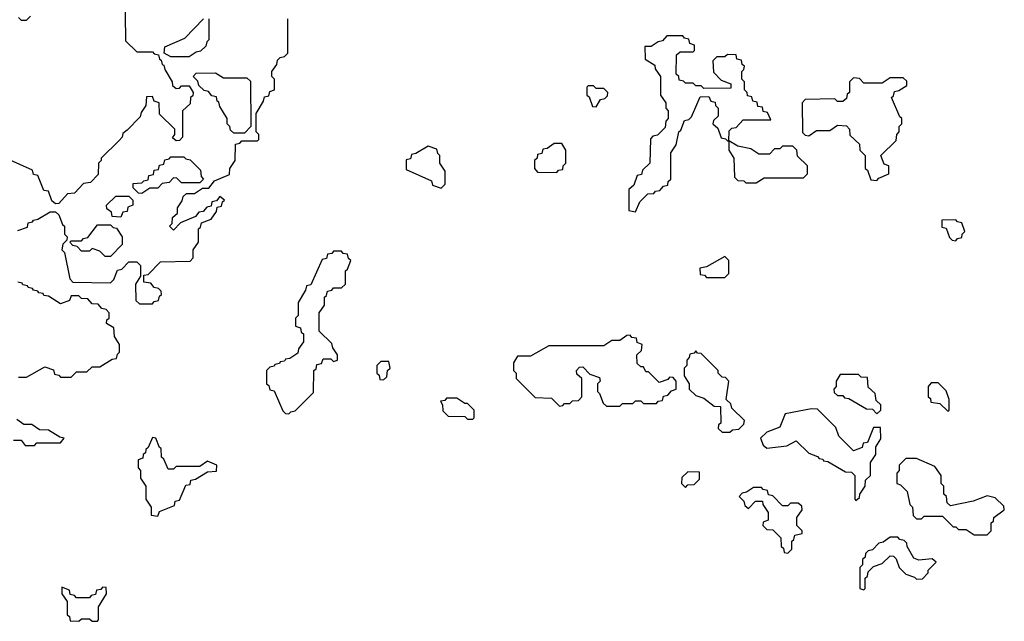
# Model space of a CAD drawing. Extents: x 2889633 to 3052318, y 540750 to 918690.
# Tile 276 of 656: x 2961679 to 2965430, y 729330 to 731622. Entities that reach past the tile are written whole.
import ezdxf

# ---------------------------------------------------------------- set-up
doc = ezdxf.new("R2010")
doc.units = 0

msp = doc.modelspace()

# ---------------------------------------------------------------- linework, layer by layer
at = {"layer": '0CON02XD'}
for points in [[(2962080, 731745), (2962081.7, 731541.7), (2962125, 731500), (2962185, 731500), (2962191.7, 731491.7), (2962208.3, 731488.3), (2962211.7, 731471.7), (2962218.3, 731468.3), (2962221.7, 731451.7), (2962228.3, 731448.3), (2962231.7, 731431.7), (2962260, 731385), (2962261.7, 731371.7), (2962275, 731360), (2962288.3, 731361.7), (2962295, 731370), (2962325, 731370), (2962340, 731345), (2962338.3, 731331.7), (2962330, 731325), (2962328.3, 731301.7), (2962300, 731275), (2962300, 731175), (2962288.3, 731161.7), (2962275, 731160), (2962261.7, 731171.7), (2962270, 731185), (2962270, 731205), (2962211.7, 731261.7), (2962210, 731305), (2962191.7, 731311.7), (2962185, 731330), (2962161.7, 731328.3), (2962160, 731295), (2962141.7, 731268.3), (2962138.3, 731251.7), (2962088.3, 731201.7), (2962071.7, 731188.3), (2962070, 731175), (2962058.3, 731161.7), (2961990, 731095), (2961990, 731085), (2961980, 731075), (2961978.3, 731031.7), (2961948.3, 731001.7), (2961921.7, 730998.3), (2961888.3, 730961.7), (2961861.7, 730958.3), (2961828.3, 730921.7), (2961815, 730920), (2961801.7, 730931.7), (2961788.3, 730968.3), (2961771.7, 730971.7), (2961748.3, 731028.3), (2961731.7, 731031.7), (2961728.3, 731048.3), (2961631.7, 731091.7)], [(2961671.7, 730818.3), (2961708.3, 730831.7), (2961711.7, 730848.3), (2961728.3, 730851.7), (2961731.7, 730858.3), (2961748.3, 730861.7), (2961795, 730890), (2961815, 730890), (2961828.3, 730878.3), (2961841.7, 730841.7), (2961850, 730835), (2961850, 730805), (2961860, 730795), (2961858.3, 730781.7), (2961843, 730767), (2961840, 730745), (2961850, 730735), (2961870, 730635), (2961881.7, 730621.7), (2962025, 730620), (2962038.3, 730631.7), (2962051.7, 730668.3), (2962068.3, 730671.7), (2962095, 730700), (2962125, 730700), (2962140, 730685), (2962140, 730645), (2962120, 730615), (2962121.7, 730551.7), (2962135, 730540), (2962185, 730540), (2962191.7, 730548.3), (2962208.3, 730551.7), (2962211.7, 730568.3), (2962220, 730575), (2962218.3, 730588.3), (2962208.3, 730598.3), (2962191.7, 730601.7), (2962178.3, 730618.3), (2962151.7, 730621.7), (2962151.7, 730648.3), (2962168.3, 730651.7), (2962215, 730700), (2962328.3, 730701.7), (2962340, 730715), (2962340, 730745), (2962360, 730775), (2962360, 730825), (2962368.3, 730831.7), (2962371.7, 730848.3), (2962408.3, 730861.7), (2962428.3, 730891.7), (2962431.7, 730908.3), (2962448.3, 730911.7), (2962451.7, 730928.3), (2962460, 730935), (2962441.7, 730948.3), (2962428.3, 730931.7), (2962411.7, 730928.3), (2962408.3, 730911.7), (2962391.7, 730908.3), (2962378.3, 730891.7), (2962361.7, 730888.3), (2962348.3, 730871.7), (2962291.7, 730848.3), (2962265, 730820), (2962250, 730835), (2962260, 730845), (2962261.7, 730868.3), (2962280, 730885), (2962280, 730905), (2962298.3, 730931.7), (2962301.7, 730948.3), (2962315, 730960), (2962345, 730960), (2962375, 730980), (2962400, 730980), (2962421.7, 731008.3), (2962478.3, 731031.7), (2962480, 731055), (2962500, 731085), (2962501.7, 731148.3), (2962518.3, 731151.7), (2962525, 731160), (2962585, 731160), (2962590, 731165), (2962590, 731185), (2962580, 731195), (2962580, 731265), (2962608.3, 731311.7), (2962611.7, 731328.3), (2962628.3, 731331.7), (2962631.7, 731348.3), (2962650, 731355), (2962650, 731395), (2962640, 731405), (2962640, 731425), (2962658.3, 731451.7), (2962661.7, 731468.3), (2962671.7, 731478.3), (2962688.3, 731481.7), (2962700, 731495), (2962700, 731625)], [(2961675, 731630), (2961685, 731620), (2961705, 731620), (2961720, 731635)], [(2962325, 731480), (2962255, 731480), (2962230, 731495), (2962231.7, 731518.3), (2962308.3, 731551.7), (2962380, 731625)], [(2962400, 731625), (2962400, 731545), (2962391.7, 731538.3), (2962388.3, 731521.7), (2962368.3, 731501.7), (2962351.7, 731498.3), (2962325, 731480)], [(2964025, 730890), (2964041.7, 730928.3), (2964071.7, 730958.3), (2964095, 730960), (2964101.7, 730968.3), (2964118.3, 730971.7), (2964131.7, 730988.3), (2964148.3, 730991.7), (2964150, 731005), (2964160, 731015), (2964160, 731115), (2964180, 731145), (2964190, 731195), (2964198.3, 731201.7), (2964211.7, 731238.3), (2964228.3, 731241.7), (2964238.3, 731251.7), (2964271.7, 731328.3), (2964305, 731330), (2964311.7, 731311.7), (2964328.3, 731308.3), (2964330, 731295), (2964340, 731285), (2964340, 731255), (2964321.7, 731238.3), (2964320, 731225), (2964338.3, 731208.3), (2964351.7, 731171.7), (2964368.3, 731168.3), (2964375, 731160), (2964380, 731160), (2964381.7, 731198.3), (2964391.7, 731208.3), (2964408.3, 731211.7), (2964435, 731240), (2964540, 731240), (2964528.3, 731268.3), (2964511.7, 731271.7), (2964508.3, 731288.3), (2964491.7, 731291.7), (2964488.3, 731308.3), (2964471.7, 731311.7), (2964468.3, 731328.3), (2964451.7, 731331.7), (2964450, 731345), (2964440, 731355), (2964440, 731385), (2964430, 731395), (2964430, 731425), (2964438.3, 731431.7), (2964440, 731445), (2964431.7, 731451.7), (2964428.3, 731468.3), (2964411.7, 731471.7), (2964408.3, 731488.3), (2964375, 731490), (2964365, 731480), (2964335, 731480), (2964320, 731465), (2964321.7, 731421.7), (2964351.7, 731391.7), (2964388.3, 731378.3), (2964388.3, 731361.7), (2964285, 731360), (2964275, 731370), (2964255, 731370), (2964245, 731380), (2964215, 731380), (2964208.3, 731388.3), (2964191.7, 731391.7), (2964190, 731405), (2964180, 731415), (2964181.7, 731488.3), (2964195, 731500), (2964245, 731500), (2964250, 731505), (2964250, 731525), (2964231.7, 731531.7), (2964228.3, 731548.3), (2964211.7, 731551.7), (2964205, 731560), (2964145, 731560), (2964128.3, 731541.7), (2964111.7, 731538.3), (2964085, 731520), (2964060, 731520), (2964061.7, 731471.7), (2964098.3, 731448.3), (2964100, 731435), (2964120, 731405), (2964120, 731335), (2964140, 731305), (2964140, 731285), (2964150, 731275), (2964150, 731245), (2964140, 731235), (2964138.3, 731211.7), (2964108.3, 731181.7), (2964091.7, 731178.3), (2964081.7, 731168.3), (2964080, 731075), (2964051.7, 731048.3), (2964048.3, 731031.7), (2964031.7, 731028.3), (2964018.3, 730991.7), (2964000, 730975), (2964000, 730895), (2964025, 730890)], [(2962535, 731190), (2962495, 731190), (2962481.7, 731201.7), (2962480, 731215), (2962470, 731225), (2962470, 731245), (2962441.7, 731291.7), (2962438.3, 731308.3), (2962431.7, 731311.7), (2962428.3, 731328.3), (2962411.7, 731331.7), (2962398.3, 731348.3), (2962381.7, 731351.7), (2962361.7, 731371.7), (2962358.3, 731388.3), (2962340, 731405), (2962351.7, 731418.3), (2962425, 731420), (2962455, 731400), (2962545, 731400), (2962558.3, 731388.3), (2962560, 731215), (2962535, 731190)], [(2964945, 731010), (2964951.7, 731018.3), (2964990, 731035), (2964990, 731065), (2964971.7, 731071.7), (2964960, 731105), (2965018.3, 731161.7), (2965020, 731185), (2965030, 731195), (2965030, 731215), (2965040, 731225), (2965040, 731245), (2965031.7, 731251.7), (2965000, 731325), (2965008.3, 731331.7), (2965011.7, 731348.3), (2965028.3, 731351.7), (2965058.3, 731371.7), (2965058.3, 731388.3), (2965045, 731400), (2964995, 731400), (2964965, 731380), (2964895, 731380), (2964878.3, 731398.3), (2964855, 731400), (2964840, 731385), (2964840, 731345), (2964831.7, 731338.3), (2964828.3, 731321.7), (2964815, 731310), (2964795, 731310), (2964785, 731320), (2964671.7, 731318.3), (2964660, 731305), (2964661.7, 731191.7), (2964671.7, 731181.7), (2964685, 731180), (2964715, 731200), (2964765, 731200), (2964795, 731220), (2964828.3, 731218.3), (2964840, 731205), (2964841.7, 731181.7), (2964878.3, 731148.3), (2964880, 731125), (2964900, 731105), (2964900, 731055), (2964908.3, 731048.3), (2964921.7, 731011.7), (2964945, 731010)], [(2963875, 731290), (2963891.7, 731318.3), (2963908.3, 731321.7), (2963918.3, 731331.7), (2963920, 731345), (2963905, 731360), (2963875, 731360), (2963865, 731370), (2963845, 731370), (2963840, 731365), (2963840, 731335), (2963848.3, 731328.3), (2963861.7, 731291.7), (2963875, 731290)], [(2963725, 731040), (2963731.7, 731048.3), (2963748.3, 731051.7), (2963750, 731065), (2963760, 731075), (2963760, 731125), (2963745, 731150), (2963715, 731150), (2963688.3, 731131.7), (2963671.7, 731128.3), (2963668.3, 731111.7), (2963651.7, 731108.3), (2963650, 731095), (2963640, 731085), (2963640, 731055), (2963651.7, 731041.7), (2963725, 731040)], [(2964485, 731000), (2964515, 731020), (2964665, 731020), (2964680, 731035), (2964680, 731065), (2964641.7, 731101.7), (2964640, 731125), (2964625, 731140), (2964585, 731140), (2964575, 731130), (2964555, 731130), (2964535, 731110), (2964495, 731110), (2964465, 731130), (2964415, 731140), (2964380, 731160), (2964380, 731125), (2964400, 731095), (2964401.7, 731021.7), (2964415, 731010), (2964438.3, 731008.3), (2964445, 731000), (2964485, 731000)], [(2963285, 730980), (2963300, 730995), (2963300, 731045), (2963280, 731075), (2963280, 731105), (2963271.7, 731111.7), (2963268.3, 731128.3), (2963235, 731140), (2963188.3, 731111.7), (2963171.7, 731108.3), (2963168.3, 731091.7), (2963151.7, 731088.3), (2963151.7, 731051.7), (2963248.3, 731008.3), (2963251.7, 730991.7), (2963285, 730980)], [(2962145, 730960), (2962131.7, 730961.7), (2962111.7, 730981.7), (2962111.7, 730998.3), (2962145, 731000), (2962151.7, 731008.3), (2962168.3, 731011.7), (2962171.7, 731028.3), (2962188.3, 731031.7), (2962191.7, 731048.3), (2962208.3, 731051.7), (2962211.7, 731068.3), (2962228.3, 731071.7), (2962231.7, 731088.3), (2962248.3, 731091.7), (2962255, 731100), (2962305, 731100), (2962311.7, 731091.7), (2962328.3, 731088.3), (2962368.3, 731048.3), (2962370, 731025), (2962380, 731015), (2962365, 731000), (2962295, 731000), (2962278.3, 731018.3), (2962265, 731020), (2962248.3, 731001.7), (2962221.7, 730998.3), (2962205, 730980), (2962175, 730980), (2962145, 730960)], [(2962065, 730870), (2962031.7, 730871.7), (2962028.3, 730888.3), (2962011.7, 730901.7), (2962010, 730915), (2962045, 730950), (2962095, 730950), (2962110, 730935), (2962110, 730915), (2962091.7, 730908.3), (2962088.3, 730891.7), (2962071.7, 730888.3), (2962065, 730870)], [(2965245, 730780), (2965251.7, 730788.3), (2965268.3, 730791.7), (2965270, 730805), (2965280, 730815), (2965268.3, 730848.3), (2965251.7, 730851.7), (2965245, 730860), (2965191.7, 730858.3), (2965191.7, 730831.7), (2965208.3, 730828.3), (2965221.7, 730791.7), (2965231.7, 730781.7), (2965245, 730780)], [(2962025, 730720), (2962005, 730720), (2961985, 730740), (2961955, 730750), (2961945, 730740), (2961915, 730740), (2961898.3, 730758.3), (2961881.7, 730761.7), (2961870, 730775), (2961875, 730780), (2961915, 730780), (2961921.7, 730788.3), (2961938.3, 730791.7), (2961975, 730840), (2962025, 730840), (2962035, 730830), (2962048.3, 730828.3), (2962070, 730795), (2962070, 730765), (2962025, 730720)], [(2962705, 730120), (2962711.7, 730128.3), (2962728.3, 730131.7), (2962798.3, 730201.7), (2962800, 730285), (2962808.3, 730291.7), (2962811.7, 730308.3), (2962828.3, 730311.7), (2962835, 730330), (2962865, 730330), (2962875, 730320), (2962890, 730325), (2962890, 730345), (2962871.7, 730371.7), (2962868.3, 730388.3), (2962820, 730435), (2962820, 730505), (2962840, 730535), (2962840, 730565), (2962848.3, 730571.7), (2962851.7, 730588.3), (2962868.3, 730591.7), (2962875, 730600), (2962905, 730600), (2962920, 730615), (2962920, 730665), (2962928.3, 730671.7), (2962940, 730705), (2962931.7, 730711.7), (2962928.3, 730728.3), (2962911.7, 730731.7), (2962905, 730740), (2962875, 730740), (2962868.3, 730731.7), (2962851.7, 730728.3), (2962848.3, 730711.7), (2962831.7, 730708.3), (2962788.3, 730611.7), (2962771.7, 730608.3), (2962768.3, 730591.7), (2962740, 730545), (2962740, 730495), (2962730, 730485), (2962730, 730455), (2962748.3, 730448.3), (2962751.7, 730431.7), (2962760, 730425), (2962760, 730395), (2962741.7, 730368.3), (2962738.3, 730351.7), (2962708.3, 730331.7), (2962691.7, 730328.3), (2962688.3, 730321.7), (2962671.7, 730318.3), (2962668.3, 730311.7), (2962651.7, 730308.3), (2962648.3, 730301.7), (2962631.7, 730298.3), (2962620, 730285), (2962620, 730235), (2962628.3, 730228.3), (2962631.7, 730211.7), (2962648.3, 730208.3), (2962681.7, 730131.7), (2962691.7, 730121.7), (2962705, 730120)], [(2964365, 730640), (2964380, 730655), (2964380, 730705), (2964365, 730720), (2964295, 730680), (2964270, 730675), (2964271.7, 730651.7), (2964288.3, 730648.3), (2964295, 730640), (2964365, 730640)], [(2961675, 730260), (2961705, 730260), (2961775, 730300), (2961808.3, 730288.3), (2961811.7, 730271.7), (2961828.3, 730268.3), (2961835, 730260), (2961875, 730260), (2961895, 730280), (2961935, 730280), (2961955, 730300), (2961985, 730300), (2962031.7, 730328.3), (2962048.3, 730331.7), (2962051.7, 730348.3), (2962060, 730355), (2962060, 730385), (2962040, 730415), (2962038.3, 730448.3), (2962010, 730465), (2962011.7, 730478.3), (2962020, 730485), (2962020, 730505), (2962008.3, 730518.3), (2961991.7, 730521.7), (2961978.3, 730538.3), (2961955, 730540), (2961938.3, 730558.3), (2961915, 730560), (2961905, 730570), (2961875, 730570), (2961868.3, 730551.7), (2961835, 730540), (2961788.3, 730568.3), (2961771.7, 730571.7), (2961768.3, 730578.3), (2961751.7, 730581.7), (2961748.3, 730588.3), (2961731.7, 730591.7), (2961728.3, 730598.3), (2961711.7, 730601.7), (2961708.3, 730608.3), (2961691.7, 730611.7), (2961688.3, 730618.3), (2961671.7, 730621.7)], [(2963965, 730150), (2963975, 730160), (2964015, 730160), (2964025, 730170), (2964045, 730170), (2964055, 730160), (2964105, 730160), (2964111.7, 730168.3), (2964128.3, 730171.7), (2964131.7, 730188.3), (2964148.3, 730191.7), (2964161.7, 730208.3), (2964180, 730215), (2964180, 730245), (2964168.3, 730258.3), (2964155, 730260), (2964148.3, 730251.7), (2964115, 730240), (2964075, 730280), (2964065, 730280), (2964055, 730300), (2964045, 730300), (2964031.7, 730311.7), (2964030, 730345), (2964048.3, 730361.7), (2964050, 730385), (2964031.7, 730391.7), (2964028.3, 730408.3), (2964011.7, 730411.7), (2964005, 730420), (2963991.7, 730418.3), (2963965, 730400), (2963935, 730400), (2963905, 730380), (2963695, 730380), (2963625, 730340), (2963575, 730340), (2963560, 730315), (2963560, 730285), (2963570, 730275), (2963570, 730255), (2963643, 730183), (2963705, 730180), (2963735, 730150), (2963748.3, 730151.7), (2963755, 730160), (2963775, 730160), (2963785, 730170), (2963808.3, 730171.7), (2963820, 730185), (2963820, 730255), (2963801.7, 730271.7), (2963800, 730285), (2963811.7, 730298.3), (2963825, 730300), (2963851.7, 730271.7), (2963888.3, 730258.3), (2963890, 730245), (2963880, 730235), (2963880, 730205), (2963888.3, 730198.3), (2963901.7, 730161.7), (2963915, 730150), (2963965, 730150)], [(2964385, 730050), (2964395, 730060), (2964418.3, 730061.7), (2964438.3, 730081.7), (2964440, 730095), (2964391.7, 730141.7), (2964388.3, 730158.3), (2964370, 730175), (2964380, 730245), (2964368.3, 730258.3), (2964355, 730260), (2964340, 730275), (2964340, 730285), (2964275, 730350), (2964261.7, 730351.7), (2964255, 730360), (2964248.3, 730351.7), (2964231.7, 730348.3), (2964230, 730335), (2964220, 730325), (2964220, 730305), (2964210, 730295), (2964210, 730265), (2964230, 730235), (2964230, 730215), (2964255, 730190), (2964285, 730180), (2964325, 730150), (2964348.3, 730148.3), (2964350, 730085), (2964341.7, 730078.3), (2964340, 730065), (2964355, 730050), (2964385, 730050)], [(2963065, 730250), (2963078.3, 730261.7), (2963080, 730285), (2963090, 730295), (2963085, 730320), (2963055, 730320), (2963040, 730305), (2963040, 730275), (2963048.3, 730268.3), (2963051.7, 730251.7), (2963065, 730250)], [(2964945, 730120), (2964960, 730135), (2964960, 730155), (2964941.7, 730171.7), (2964938.3, 730198.3), (2964911.7, 730221.7), (2964908.3, 730258.3), (2964885, 730260), (2964875, 730270), (2964805, 730270), (2964790, 730245), (2964790, 730225), (2964780, 730215), (2964781.7, 730201.7), (2964795, 730190), (2964815, 730190), (2964821.7, 730181.7), (2964838.3, 730178.3), (2964905, 730140), (2964928.3, 730138.3), (2964945, 730120)], [(2965215, 730130), (2965220, 730135), (2965220, 730175), (2965208.3, 730208.3), (2965178.3, 730238.3), (2965151.7, 730238.3), (2965140, 730225), (2965140, 730185), (2965148.3, 730178.3), (2965150, 730165), (2965185, 730160), (2965215, 730130)], [(2963405, 730100), (2963410, 730105), (2963410, 730135), (2963385, 730160), (2963375, 730160), (2963345, 730180), (2963305, 730180), (2963298.3, 730171.7), (2963281.7, 730168.3), (2963290, 730155), (2963291.7, 730131.7), (2963311.7, 730111.7), (2963375, 730110), (2963385, 730100), (2963405, 730100)], [(2964865, 729790), (2964878.3, 729801.7), (2964880, 729815), (2964900, 729845), (2964901.7, 729868.3), (2964920, 729885), (2964920, 729935), (2964940, 729965), (2964940, 729995), (2964960, 730025), (2964958.3, 730068.3), (2964931.7, 730068.3), (2964908.3, 730011.7), (2964891.7, 730008.3), (2964888.3, 729991.7), (2964855, 729980), (2964800, 730035), (2964788.3, 730068.3), (2964718.3, 730138.3), (2964695, 730140), (2964595, 730120), (2964575, 730070), (2964525, 730050), (2964501.7, 730028.3), (2964511.7, 730001.7), (2964525, 729990), (2964601.7, 729998.3), (2964637, 730017), (2964685, 729970), (2964718.3, 729958.3), (2964725, 729950), (2964738.3, 729948.3), (2964741.7, 729941.7), (2964758.3, 729938.3), (2964825, 729900), (2964848.3, 729898.3), (2964860, 729885), (2964860, 729795), (2964865, 729790)], [(2961655, 730020), (2961685, 730020), (2961700, 730000), (2961735, 730000), (2961745, 730010), (2961835, 730010), (2961848.3, 730028.3), (2961831.7, 730031.7), (2961788.3, 730058.3), (2961755, 730060), (2961725, 730080), (2961695, 730080), (2961668.3, 730098.3)], [(2962205, 729730), (2962211.7, 729748.3), (2962268.3, 729771.7), (2962271.7, 729788.3), (2962288.3, 729791.7), (2962311.7, 729848.3), (2962328.3, 729851.7), (2962331.7, 729868.3), (2962348.3, 729871.7), (2962395, 729900), (2962428.3, 729901.7), (2962430, 729925), (2962395, 729940), (2962365, 729920), (2962275, 729920), (2962265, 729910), (2962245, 729910), (2962228.3, 729948.3), (2962220, 729955), (2962218.3, 729988.3), (2962211.7, 729991.7), (2962198.3, 730028.3), (2962185, 730030), (2962168.3, 729991.7), (2962160, 729985), (2962158.3, 729971.7), (2962150, 729965), (2962148.3, 729951.7), (2962130, 729945), (2962130, 729915), (2962140, 729905), (2962140, 729875), (2962160, 729845), (2962160, 729795), (2962180, 729765), (2962180, 729735), (2962205, 729730)], [(2965365, 729660), (2965380, 729675), (2965380, 729705), (2965388.3, 729711.7), (2965390, 729725), (2965430, 729755), (2965428.3, 729768.3), (2965395, 729800), (2965365, 729807.5), (2965311.7, 729788.3), (2965225, 729770), (2965211.7, 729781.7), (2965210, 729805), (2965200, 729815), (2965200, 729845), (2965190, 729855), (2965190, 729885), (2965165, 729920), (2965095, 729950), (2965055, 729950), (2965030, 729925), (2965030, 729905), (2965020, 729895), (2965020, 729855), (2965035, 729850), (2965060, 729825), (2965070, 729775), (2965080, 729765), (2965083, 729733), (2965095, 729720), (2965115, 729720), (2965125, 729730), (2965195, 729730), (2965235, 729690), (2965245, 729690), (2965255, 729680), (2965285, 729680), (2965315, 729660), (2965365, 729660)], [(2964215, 729840), (2964225, 729850), (2964248.3, 729851.7), (2964268.3, 729871.7), (2964268.3, 729898.3), (2964225, 729900), (2964201.7, 729878.3), (2964200, 729855), (2964215, 729840)], [(2964605, 729590), (2964620, 729605), (2964620, 729635), (2964628.3, 729641.7), (2964631.7, 729658.3), (2964660, 729665), (2964660, 729675), (2964640, 729695), (2964640, 729725), (2964660, 729755), (2964658.3, 729768.3), (2964645, 729780), (2964615, 729780), (2964605, 729770), (2964585, 729770), (2964548.3, 729808.3), (2964531.7, 729811.7), (2964528.3, 729828.3), (2964511.7, 729831.7), (2964505, 729840), (2964475, 729840), (2964448.3, 729821.7), (2964431.7, 729818.3), (2964420, 729805), (2964438.3, 729788.3), (2964441.7, 729771.7), (2964455, 729760), (2964481.7, 729788.3), (2964508.3, 729788.3), (2964510, 729775), (2964530, 729745), (2964530, 729715), (2964511.7, 729708.3), (2964510, 729695), (2964525, 729680), (2964548.3, 729678.3), (2964578.3, 729648.3), (2964580, 729615), (2964588.3, 729608.3), (2964591.7, 729591.7), (2964605, 729590)], [(2964895, 729450), (2964900, 729455), (2964900, 729495), (2964908.3, 729501.7), (2964911.7, 729518.3), (2964931.7, 729538.3), (2964965, 729550), (2964995, 729580), (2965008.3, 729578.3), (2965018.3, 729568.3), (2965030, 729535), (2965055, 729510), (2965088.3, 729498.3), (2965095, 729490), (2965118.3, 729491.7), (2965140, 729515), (2965140, 729525), (2965170, 729555), (2965155, 729567.5), (2965105, 729562.5), (2965085, 729570), (2965060, 729615), (2965058.3, 729628.3), (2965048.3, 729638.3), (2965031.7, 729641.7), (2965025, 729650), (2964995, 729650), (2964968.3, 729631.7), (2964951.7, 729628.3), (2964928.3, 729601.7), (2964911.7, 729598.3), (2964901.7, 729588.3), (2964900, 729575), (2964890, 729565), (2964890, 729545), (2964880, 729535), (2964880, 729455), (2964895, 729450)], [(2961975, 729330), (2961980, 729335), (2961980, 729385), (2962010, 729435), (2962008.3, 729458.3), (2961995, 729460), (2961988.3, 729451.7), (2961971.7, 729448.3), (2961968.3, 729431.7), (2961951.7, 729428.3), (2961945, 729420), (2961895, 729420), (2961888.3, 729428.3), (2961871.7, 729431.7), (2961868.3, 729448.3), (2961840, 729460), (2961840, 729435), (2961860, 729405), (2961860, 729355), (2961868.3, 729348.3), (2961871.7, 729331.7), (2961905, 729330), (2961915, 729340), (2961945, 729340), (2961955, 729330), (2961975, 729330)]]:
    msp.add_lwpolyline(points, dxfattribs=at)

doc.saveas('drawing.dxf')
